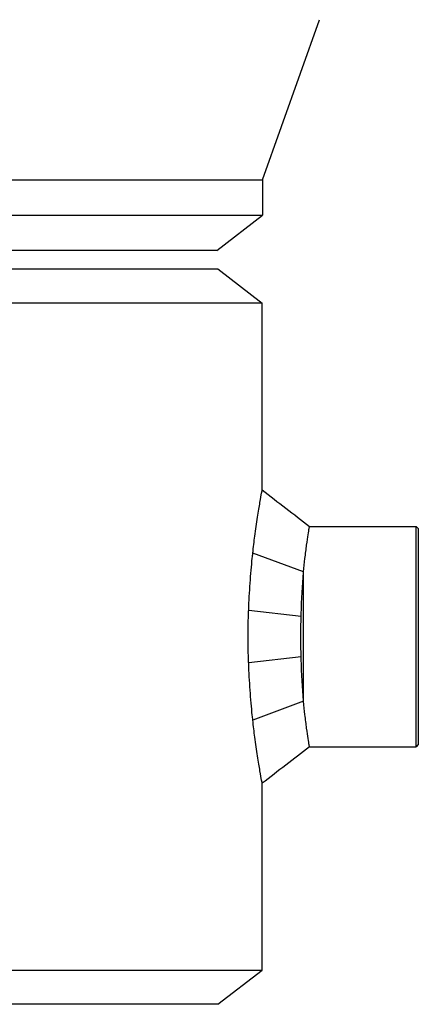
# Model space of a CAD drawing. Header units: inches. Extents: x 18 to 846, y -44 to 561.
# Tile 575 of 637: x 437.84 to 440.55, y 444.46 to 451.15. Entities that reach past the tile are written whole.
import ezdxf

# ---------------------------------------------------------------- set-up
doc = ezdxf.new("R2010")
doc.units = ezdxf.units.IN
doc.header["$LTSCALE"] = 24
doc.header["$MEASUREMENT"] = 0
doc.layers.add('Visible (ANSI)', color=7, linetype='Continuous', lineweight=30)

msp = doc.modelspace()

# ---------------------------------------------------------------- linework, layer by layer
at = {"layer": 'Visible (ANSI)'}
for p, q in [((439.49343, 450.06168), (439.88067, 451.15168)), ((430.86343, 450.06168), (439.49343, 450.06168)), ((439.49343, 450.06168), (439.49343, 449.82147)), ((430.86343, 449.82147), (439.49343, 449.82147)), ((439.18093, 449.58168), (439.49343, 449.82147)), ((439.18093, 449.58168), (431.17593, 449.58168)), ((431.16793, 449.45668), (439.18893, 449.45668)), ((439.18893, 449.45668), (439.49093, 449.22495)), ((439.49093, 449.22495), (430.86593, 449.22495)), ((439.49093, 447.95381), (439.49093, 449.22495)), ((439.81217, 447.70668), (440.5378, 447.70668)), ((440.5378, 446.20668), (440.5378, 447.70668)), ((440.55343, 447.69106), (440.5378, 447.70668)), ((440.55343, 447.69106), (440.55343, 446.22231)), ((439.77218, 447.39651), (439.4268, 447.52364)), ((439.77218, 446.51685), (439.77218, 447.39651)), ((439.75576, 447.09292), (439.39867, 447.13437)), ((439.75576, 446.82044), (439.39867, 446.779)), ((439.77218, 446.51685), (439.4268, 446.38972)), ((440.55343, 446.22231), (440.5378, 446.20668)), ((439.81217, 446.20668), (440.5378, 446.20668)), ((439.49093, 444.68842), (439.49093, 445.95955)), ((430.86593, 444.68842), (439.49093, 444.68842)), ((439.18893, 444.45668), (439.49093, 444.68842)), ((439.18893, 444.45668), (431.16793, 444.45668))]:
    msp.add_line(p, q, dxfattribs=at)
for points, knots in [([(439.4268, 447.52364), (439.43132, 447.56495), (439.43604, 447.60373), (439.44671, 447.68515), (439.45305, 447.72893), (439.46513, 447.80705), (439.47086, 447.84139), (439.4805, 447.89712), (439.4844, 447.91856), (439.48962, 447.94691), (439.49093, 447.95381), (439.49093, 447.95381)], [1.4437365, 1.4437365, 1.4437365, 1.4437365, 1.8012659, 1.8012659, 2.262514, 2.262514, 2.7237622, 2.7237622, 3.1850104, 3.1850104, 3.6462585, 3.6462585, 3.6462585, 3.6462585]), ([(439.77218, 447.39651), (439.77531, 447.42926), (439.77857, 447.4596), (439.78556, 447.52026), (439.78952, 447.55147), (439.79694, 447.60652), (439.80039, 447.63035), (439.80613, 447.66864), (439.80841, 447.68314), (439.81143, 447.70216), (439.81217, 447.70668), (439.81217, 447.70668)], [6.8931085, 6.8931085, 6.8931085, 6.8931085, 7.1895044, 7.1895044, 7.5489745, 7.5489745, 7.9084446, 7.9084446, 8.2679147, 8.2679147, 8.6273848, 8.6273848, 8.6273848, 8.6273848]), ([(439.39867, 447.13437), (439.39872, 447.13574), (439.39877, 447.13711), (439.40099, 447.19984), (439.40429, 447.26123), (439.41269, 447.37994), (439.41778, 447.43733), (439.42446, 447.50202), (439.42562, 447.51292), (439.4268, 447.52364)], [0.440256, 0.440256, 0.440256, 0.440256, 0.4503165, 0.4503165, 0.9006329, 0.9006329, 1.3509494, 1.3509494, 1.4437365, 1.4437365, 1.4437365, 1.4437365]), ([(439.75576, 447.09292), (439.75585, 447.09611), (439.75593, 447.0993), (439.75737, 447.15167), (439.75941, 447.2008), (439.76461, 447.29566), (439.76776, 447.34145), (439.77151, 447.38829), (439.77184, 447.39242), (439.77218, 447.39651)], [0.33801112, 0.33801112, 0.33801112, 0.33801112, 0.36146602, 0.36146602, 0.72293205, 0.72293205, 1.08439807, 1.08439807, 1.11957012, 1.11957012, 1.11957012, 1.11957012]), ([(439.39867, 446.779), (439.39862, 446.7801), (439.39858, 446.7812), (439.39611, 446.84081), (439.39493, 446.89969), (439.39493, 447.01368), (439.39611, 447.07256), (439.39858, 447.13217), (439.39862, 447.13327), (439.39867, 447.13437)], [-7.39083201, -7.39083201, -7.39083201, -7.39083201, -7.38268163, -7.38268163, -6.94839231, -6.94839231, -6.514103, -6.514103, -6.50595262, -6.50595262, -6.50595262, -6.50595262]), ([(439.75576, 446.82044), (439.75459, 446.86642), (439.75402, 446.91232), (439.75402, 446.95668), (439.75402, 447.00104), (439.75459, 447.04695), (439.75576, 447.09292)], [-0.33801111, -0.33801111, -0.33801111, -0.33801111, 0, 0, 0, 0.33801112, 0.33801112, 0.33801112, 0.33801112]), ([(439.4268, 446.38972), (439.42562, 446.40045), (439.42446, 446.41134), (439.41778, 446.47604), (439.41269, 446.53343), (439.40429, 446.65214), (439.40099, 446.71353), (439.39877, 446.77626), (439.39872, 446.77763), (439.39867, 446.779)], [13.1412977, 13.1412977, 13.1412977, 13.1412977, 13.2340848, 13.2340848, 13.6844012, 13.6844012, 14.1347177, 14.1347177, 14.1447781, 14.1447781, 14.1447781, 14.1447781]), ([(439.77218, 446.51685), (439.77184, 446.52095), (439.77151, 446.52507), (439.76776, 446.57192), (439.76461, 446.6177), (439.75941, 446.71256), (439.75737, 446.7617), (439.75593, 446.81406), (439.75585, 446.81725), (439.75576, 446.82044)], [-1.11957012, -1.11957012, -1.11957012, -1.11957012, -1.08439807, -1.08439807, -0.72293205, -0.72293205, -0.36146602, -0.36146602, -0.33801111, -0.33801111, -0.33801111, -0.33801111]), ([(439.81217, 446.20668), (439.81217, 446.20668), (439.81143, 446.21121), (439.80841, 446.23023), (439.80613, 446.24472), (439.80039, 446.28302), (439.79694, 446.30685), (439.78952, 446.36189), (439.78556, 446.39311), (439.77857, 446.45377), (439.77531, 446.48411), (439.77218, 446.51685)], [2.8757949, 2.8757949, 2.8757949, 2.8757949, 3.2352651, 3.2352651, 3.5947352, 3.5947352, 3.9542053, 3.9542053, 4.3136754, 4.3136754, 4.6100713, 4.6100713, 4.6100713, 4.6100713]), ([(439.49093, 445.95955), (439.49093, 445.95955), (439.48962, 445.96645), (439.4844, 445.9948), (439.4805, 446.01624), (439.47086, 446.07197), (439.46513, 446.10632), (439.45305, 446.18444), (439.44671, 446.22821), (439.43604, 446.30964), (439.43132, 446.34841), (439.4268, 446.38972)], [10.9387756, 10.9387756, 10.9387756, 10.9387756, 11.4000238, 11.4000238, 11.861272, 11.861272, 12.3225201, 12.3225201, 12.7837683, 12.7837683, 13.1412977, 13.1412977, 13.1412977, 13.1412977])]:
    msp.add_open_spline(points, degree=3, knots=knots, dxfattribs=at)
for points in [[(439.49093, 447.95381), (439.59802, 447.87145), (439.70508, 447.78905), (439.81217, 447.70668)], [(439.81217, 446.20668), (439.70508, 446.12432), (439.59802, 446.04192), (439.49093, 445.95955)]]:
    msp.add_open_spline(points, degree=3, dxfattribs=at)

doc.saveas('drawing.dxf')
